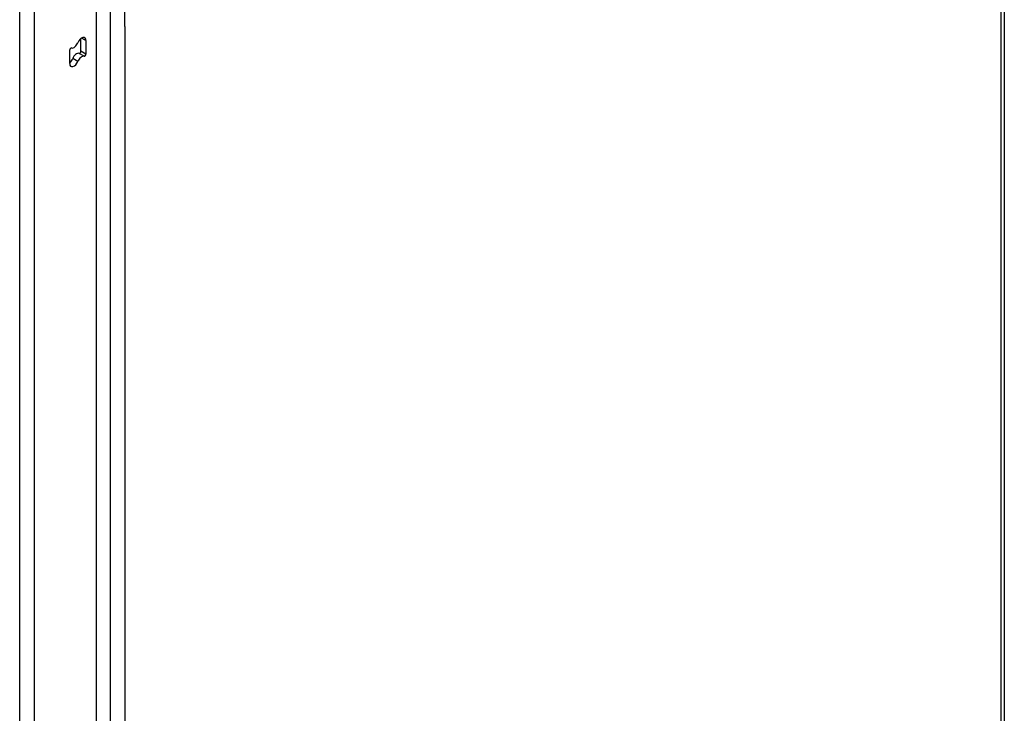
# Model space of a CAD drawing. Header units: inches. Extents: x 23 to 567, y 61 to 264.
# Tile 260 of 292: x 557.82 to 567.2, y 206.76 to 213.36. Entities that reach past the tile are written whole.
import ezdxf

# ---------------------------------------------------------------- set-up
doc = ezdxf.new("R2010")
doc.units = ezdxf.units.IN
doc.header["$MEASUREMENT"] = 0
doc.layers.add('Visible Edges(ANSI)', color=7, linetype='Continuous', lineweight=25)
doc.layers.add('Visible Tangent Edges(ANSI)', color=7, linetype='Continuous', lineweight=25)

msp = doc.modelspace()

# ---------------------------------------------------------------- linework, layer by layer
at = {"layer": 'Visible Edges(ANSI)'}
for p, q in [((567.1965, 218.7907), (567.1965, 192.8245)), ((558.5514, 187.9868), (558.5514, 213.7906)), ((558.4036, 213.0627), (558.4036, 213.1839)), ((558.4517, 213.1646), (558.4517, 213.0349)), ((558.2976, 212.9453), (558.2976, 213.0749))]:
    msp.add_line(p, q, dxfattribs=at)
for centre, major_axis, start_param, end_param in [((558.3389, 213.1471), (-0.0292, -0.0506), 0.152663, 1.832596), ((558.4104, 213.1407), (0.0292, 0.0506), 5.497787, 8.115781), ((558.3082, 213.0811), (0.0075, 0.013), 0.152663, 2.356194), ((558.3623, 212.9905), (0.0292, 0.0506), 0.152663, 1.832596), ((558.4104, 212.9627), (0.0292, 0.0506), 0.152663, 1.832596), ((558.393, 213.0566), (-0.0075, -0.013), 0.152663, 2.356194), ((558.4411, 213.0288), (-0.0075, -0.013), 0.152663, 2.356194), ((558.2908, 212.9969), (0.0292, 0.0506), 4.091863, 4.974188), ((558.3389, 212.9691), (-0.0292, -0.0506), 5.497787, 8.115781)]:
    msp.add_ellipse(centre, major_axis=major_axis, ratio=0.57735, start_param=start_param, end_param=end_param, dxfattribs=at)
at = {"layer": 'Visible Tangent Edges(ANSI)'}
for p, q in [((567.1675, 192.7841), (567.1675, 218.7503)), ((558.6822, 213.9321), (558.6822, 187.9659)), ((558.8222, 213.2993), (558.8222, 213.9321)), ((557.821, 187.5504), (557.821, 213.4497)), ((557.961, 187.5504), (557.961, 213.4497)), ((558.8222, 213.2993), (558.8222, 188.5987)), ((558.4517, 213.1646), (558.4104, 213.1884)), ((558.4348, 213.0153), (558.3867, 213.0431)), ((558.4517, 213.0349), (558.4036, 213.0627)), ((558.3746, 212.9659), (558.3265, 212.9937))]:
    msp.add_line(p, q, dxfattribs=at)

doc.saveas('drawing.dxf')
